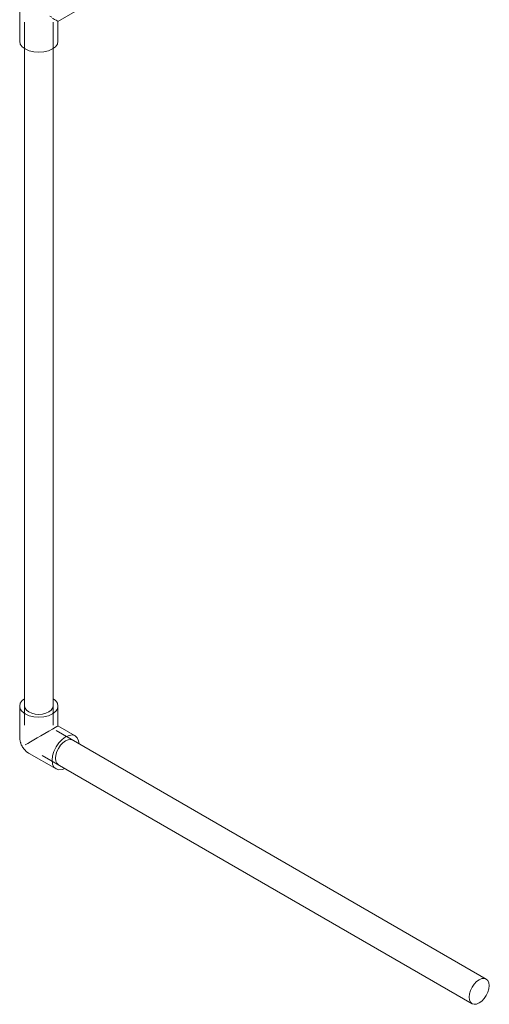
# Model space of a CAD drawing. Header units: metres. Extents: x -54598 to 1827199, y -329446 to -256744.
# Tile 310 of 474: x 204093 to 204620, y -286957 to -285850. Entities that reach past the tile are written whole.
import ezdxf

# ---------------------------------------------------------------- set-up
doc = ezdxf.new("R2010")
doc.units = ezdxf.units.M
doc.layers.add('P-PIPE', color=7, linetype='Continuous', lineweight=20)

# ---------------------------------------------------------------- blocks, each defined once
blk = doc.blocks.new('ADSK_Полипропилен_Отвод - Универсальный-V104-AKS11')
at = {"layer": 'P-PIPE', "color": 150}
for p, q in [((-19637.4, 8898.7), (-19667.5, 8881.4)), ((-19678.2, 8862.8), (-19678.2, 8828.1)), ((-19642.1, 8855.2), (-19644.3, 8856)), ((-19635.2, 8850.3), (-19615.9, 8861.5)), ((-19635.2, 8828.1), (-19635.2, 8850.3))]:
    blk.add_line(p, q, dxfattribs=at)
for points in [[(-19637.4, 8898.7, 0), (-19634.3, 8899.7, 0), (-19630.6, 8899.3, 0), (-19626.6, 8897.7, 0)], [(-19626.6, 8897.7, 0), (-19622.7, 8894.8, 0), (-19619, 8890.9, 0), (-19615.9, 8886.3, 0), (-19613.5, 8881.3, 0), (-19612, 8876.2, 0), (-19611.4, 8871.3, 0), (-19612, 8867.1, 0), (-19613.5, 8863.7, 0), (-19615.9, 8861.5, 0)], [(-19667.5, 8881.4, 0), (-19668.1, 8881, 0), (-19668.7, 8880.6, 0), (-19669.2, 8880.2, 0), (-19669.8, 8879.8, 0), (-19670.2, 8879.4, 0), (-19670.7, 8879.1, 0), (-19671.2, 8878.7, 0), (-19671.6, 8878.3, 0), (-19672, 8877.9, 0), (-19672.4, 8877.5, 0), (-19672.7, 8877.1, 0), (-19673.1, 8876.7, 0), (-19673.4, 8876.3, 0), (-19673.7, 8875.9, 0), (-19674.1, 8875.4, 0), (-19674.3, 8875, 0), (-19674.6, 8874.6, 0), (-19674.9, 8874.2, 0), (-19675.2, 8873.8, 0), (-19675.4, 8873.3, 0), (-19675.7, 8872.9, 0), (-19675.9, 8872.5, 0), (-19676.1, 8872, 0), (-19676.3, 8871.6, 0), (-19676.5, 8871.1, 0), (-19676.7, 8870.6, 0), (-19676.9, 8870.1, 0), (-19677.1, 8869.6, 0), (-19677.2, 8869.1, 0), (-19677.4, 8868.6, 0), (-19677.5, 8868, 0), (-19677.7, 8867.5, 0), (-19677.8, 8866.9, 0), (-19677.9, 8866.3, 0), (-19678, 8865.7, 0), (-19678.1, 8865, 0), (-19678.1, 8864.4, 0), (-19678.2, 8863.7, 0), (-19678.2, 8863, 0), (-19678.2, 8862.8, 0)], [(-19641.5, 8854, 0), (-19639.2, 8852.6, 0), (-19637.3, 8851.5, 0), (-19636, 8850.8, 0), (-19635.3, 8850.4, 0)], [(-19671.9, 8819.3, 0), (-19675.3, 8821.8, 0), (-19677.5, 8824.8, 0), (-19678.2, 8828.1, 0)], [(-19635.2, 8828.1, 0), (-19635.9, 8824.8, 0), (-19638.1, 8821.8, 0), (-19641.5, 8819.3, 0), (-19646, 8817.3, 0), (-19651.1, 8816.1, 0), (-19656.7, 8815.6, 0), (-19662.3, 8816.1, 0), (-19667.5, 8817.3, 0), (-19671.9, 8819.3, 0)]]:
    blk.add_polyline3d(points, dxfattribs=at)
blk = doc.blocks.new('ADSK_Полипропилен_Отвод - Универсальный-V105-AKS11')
at = {"layer": 'P-PIPE', "color": 150}
for p, q in [((-19678.2, 8081), (-19678.2, 8046.3)), ((-19635.2, 8058.7), (-19635.2, 8081)), ((-19635.2, 8058.7), (-19635.3, 8058.6)), ((-19615.9, 8047.5), (-19635.2, 8058.7)), ((-19667.5, 8027.6), (-19637.4, 8010.3))]:
    blk.add_line(p, q, dxfattribs=at)
for points in [[(-19672.8, 8089.2, 0), (-19675.3, 8087.2, 0), (-19677.5, 8084.2, 0), (-19678.2, 8081, 0), (-19677.5, 8077.7, 0), (-19675.3, 8074.8, 0), (-19671.9, 8072.2, 0), (-19667.5, 8070.2, 0), (-19662.3, 8069, 0), (-19656.7, 8068.5, 0), (-19651.1, 8069, 0), (-19646, 8070.2, 0), (-19641.5, 8072.2, 0)], [(-19641.5, 8072.2, 0), (-19638.1, 8074.8, 0), (-19635.9, 8077.7, 0), (-19635.2, 8081, 0), (-19635.9, 8084.2, 0), (-19638.1, 8087.2, 0), (-19640.6, 8089.2, 0)], [(-19668, 8074.4, 0), (-19670.6, 8076.3, 0), (-19672.2, 8078.6, 0), (-19672.7, 8081, 0)], [(-19640.7, 8081, 0), (-19641.2, 8078.6, 0), (-19642.8, 8076.3, 0), (-19645.4, 8074.4, 0), (-19648.7, 8073, 0), (-19652.6, 8072, 0), (-19656.7, 8071.7, 0), (-19660.8, 8072, 0), (-19664.7, 8073, 0), (-19668, 8074.4, 0)], [(-19671.9, 8037.5, 0), (-19669.1, 8039.1, 0), (-19666, 8040.9, 0), (-19662.4, 8043, 0), (-19658.5, 8045.2, 0), (-19654.3, 8047.6, 0), (-19649.9, 8050.2, 0), (-19645.5, 8052.7, 0), (-19641.5, 8055, 0)], [(-19641.5, 8055, 0), (-19638.4, 8056.8, 0), (-19636.3, 8058, 0), (-19635.3, 8058.6, 0)], [(-19678.2, 8046.3, 0), (-19678.2, 8045.5, 0), (-19678.2, 8044.8, 0), (-19678.1, 8044.1, 0), (-19678, 8043.5, 0), (-19677.9, 8042.9, 0), (-19677.8, 8042.3, 0), (-19677.7, 8041.7, 0), (-19677.6, 8041.1, 0), (-19677.4, 8040.6, 0), (-19677.3, 8040, 0), (-19677.1, 8039.5, 0), (-19676.9, 8039, 0), (-19676.8, 8038.5, 0), (-19676.6, 8038, 0), (-19676.4, 8037.6, 0), (-19676.2, 8037.1, 0), (-19675.9, 8036.7, 0), (-19675.7, 8036.2, 0), (-19675.5, 8035.8, 0), (-19675.2, 8035.3, 0), (-19675, 8034.9, 0), (-19674.7, 8034.5, 0), (-19674.4, 8034.1, 0), (-19674.1, 8033.7, 0), (-19673.8, 8033.3, 0), (-19673.5, 8032.9, 0), (-19673.2, 8032.5, 0), (-19672.8, 8032.1, 0), (-19672.5, 8031.7, 0), (-19672.1, 8031.3, 0), (-19671.7, 8030.9, 0), (-19671.3, 8030.5, 0), (-19670.8, 8030.1, 0), (-19670.4, 8029.7, 0), (-19669.9, 8029.3, 0), (-19669.4, 8028.9, 0), (-19668.8, 8028.5, 0), (-19668.2, 8028.1, 0), (-19667.6, 8027.7, 0), (-19667.5, 8027.6, 0)], [(-19626.6, 8046.5, 0), (-19630.6, 8043.6, 0), (-19634.3, 8039.7, 0), (-19637.4, 8035.1, 0), (-19639.8, 8030.1, 0), (-19641.3, 8025, 0), (-19641.9, 8020.1, 0), (-19641.3, 8015.9, 0), (-19639.8, 8012.5, 0), (-19637.4, 8010.3, 0), (-19634.3, 8009.3, 0), (-19630.6, 8009.7, 0), (-19627.6, 8010.8, 0)], [(-19638, 8022.4, 0), (-19637.6, 8026, 0), (-19636.4, 8029.8, 0), (-19634.6, 8033.5, 0), (-19632.3, 8037, 0), (-19629.6, 8039.8, 0), (-19626.6, 8042, 0), (-19623.7, 8043.2, 0), (-19621, 8043.5, 0), (-19618.6, 8042.8, 0)], [(-19611.5, 8038.7, 0), (-19612, 8041.9, 0), (-19613.5, 8045.3, 0), (-19615.9, 8047.5, 0), (-19619, 8048.5, 0), (-19622.7, 8048.1, 0), (-19626.6, 8046.5, 0)], [(-19634.6, 8015, 0), (-19636.4, 8016.7, 0), (-19637.6, 8019.2, 0), (-19638, 8022.4, 0)]]:
    blk.add_polyline3d(points, dxfattribs=at)
blk = doc.blocks.new('fasdfsf')
at = {"layer": 'P-PIPE', "color": 150}
for p, q in [((439146.9, 100180.8), (439146.9, 99391.2)), ((439178.9, 99391.2), (439178.9, 100180.8)), ((439665.8, 99105.8), (439182.5, 99384.9)), ((439166.5, 99357.1), (439649.8, 99078.1))]:
    blk.add_line(p, q, dxfattribs=at)
for points in [[(439657.8, 99105, 0), (439654.9, 99102.9, 0), (439652.2, 99100, 0), (439649.8, 99096.6, 0), (439648, 99092.8, 0), (439646.9, 99089, 0), (439646.5, 99085.4, 0)], [(439669.1, 99098.5, 0), (439668.8, 99101.6, 0), (439667.6, 99104.1, 0), (439665.8, 99105.8, 0), (439663.5, 99106.5, 0), (439660.8, 99106.3, 0), (439657.8, 99105, 0)], [(439657.8, 99078.9, 0), (439660.8, 99081, 0), (439663.5, 99083.9, 0), (439665.8, 99087.3, 0), (439667.6, 99091.1, 0), (439668.8, 99094.9, 0), (439669.1, 99098.5, 0)], [(439646.5, 99085.4, 0), (439646.9, 99082.3, 0), (439648, 99079.8, 0), (439649.8, 99078.1, 0), (439652.2, 99077.4, 0), (439654.9, 99077.6, 0), (439657.8, 99078.9, 0)]]:
    blk.add_polyline3d(points, dxfattribs=at)
for name in ['ADSK_Полипропилен_Отвод - Универсальный-V104-AKS11', 'ADSK_Полипропилен_Отвод - Универсальный-V105-AKS11']:
    blk.add_blockref(name, (458819.6, 91331.5), dxfattribs=at)

msp = doc.modelspace()

# ---------------------------------------------------------------- block references
at = {"color": 5, "lineweight": 30}
msp.add_blockref('fasdfsf', (-235048.8, -386034.1), dxfattribs=at)

doc.saveas('drawing.dxf')
